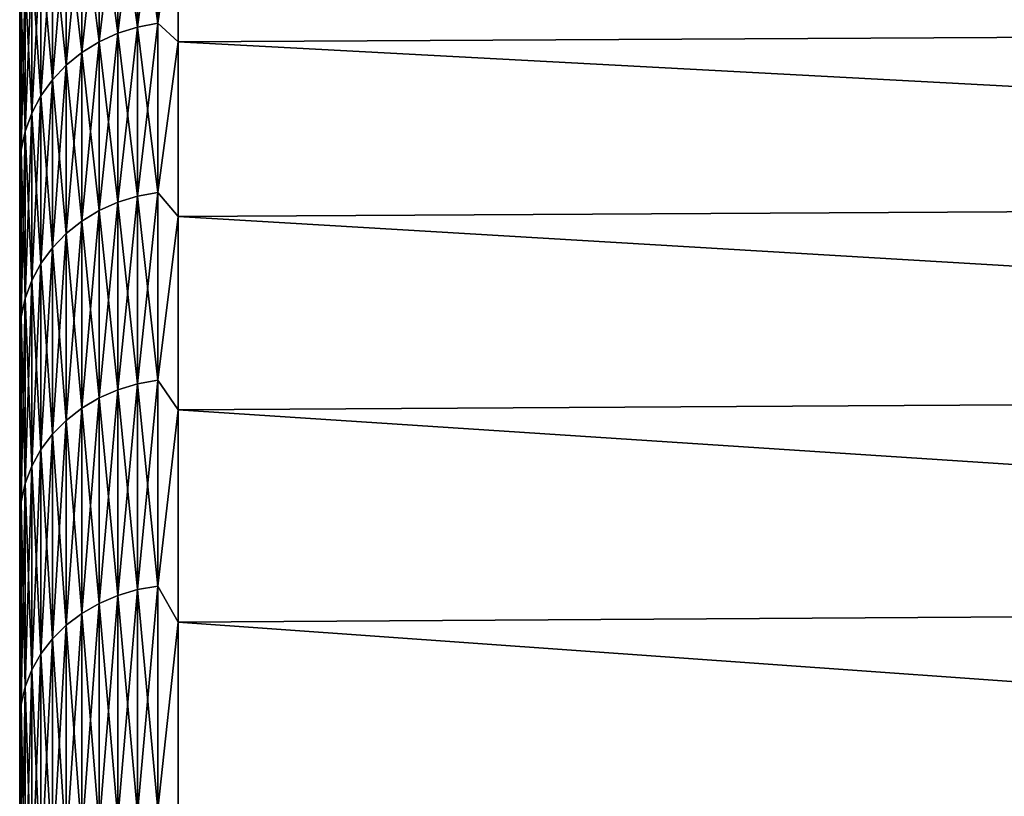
# Model space of a CAD drawing. Header units: metres. Extents: x -2 to 78, y -85 to 85.
# Tile 457 of 500: x 39.41 to 42.5, y 51.04 to 53.48. Entities that reach past the tile are written whole.
import ezdxf

# ---------------------------------------------------------------- set-up
doc = ezdxf.new("R2010")
doc.units = ezdxf.units.M
doc.layers.add('solid_20004802', color=7, linetype='CONTINUOUS')

msp = doc.modelspace()

# ---------------------------------------------------------------- linework, layer by layer
at = {"layer": 'solid_20004802'}
for points in [[(39.410625, 55.002571), (39.410625, 49.990902, -0.632657), (39.410625, 49.993855, 0.519256)], [(39.410625, 54.994259, -0.671546), (39.410625, 49.990902, -0.632657), (39.410625, 55.002571)], [(39.410625, 54.994259, 0.671533), (39.410625, 55.002571), (39.410625, 49.993855, 0.519256)], [(39.410625, 54.994259, -0.671546), (39.410625, 54.969219, -1.342418), (39.410625, 49.990902, -0.632657)], [(39.410625, 54.994259, 0.671533), (39.410625, 49.993855, 0.519256), (39.410625, 49.936558, 1.669351)], [(39.410625, 54.969223, 1.342394), (39.410625, 54.994259, 0.671533), (39.410625, 49.936558, 1.669351)], [(39.410625, 54.92746, 2.012587), (39.410625, 54.969223, 1.342394), (39.410625, 49.936558, 1.669351)], [(39.410625, 54.969219, -1.342418), (39.410625, 49.927628, -1.782835), (39.410625, 49.990902, -0.632657)], [(39.410625, 54.969219, -1.342418), (39.410625, 54.927456, -2.01262), (39.410625, 49.927628, -1.782835)], [(39.410625, 54.92746, 2.012587), (39.410625, 49.936558, 1.669351), (39.410625, 49.819126, 2.815267)], [(39.410625, 54.868935, 2.682686), (39.410625, 54.92746, 2.012587), (39.410625, 49.819126, 2.815267)], [(39.410625, 54.927456, -2.01262), (39.410625, 54.868931, -2.682726), (39.410625, 49.927628, -1.782835)], [(39.410625, 54.793694, 3.351959), (39.410625, 54.868935, 2.682686), (39.410625, 49.819126, 2.815267)], [(39.410625, 54.868931, -2.682726), (39.410625, 49.804306, -2.927734), (39.410625, 49.927628, -1.782835)], [(39.410625, 54.868931, -2.682726), (39.410625, 54.79369, -3.352004), (39.410625, 49.804306, -2.927734)], [(39.410625, 54.793694, 3.351959), (39.410625, 49.819126, 2.815267), (39.410625, 49.641846, 3.95346)], [(39.410625, 54.701836, 4.018784), (39.410625, 54.793694, 3.351959), (39.410625, 49.641846, 3.95346)], [(39.410625, 54.79369, -3.352004), (39.410625, 54.701828, -4.018831), (39.410625, 49.804306, -2.927734)], [(39.410625, 54.701836, 4.018784), (39.410625, 49.641846, 3.95346), (39.410625, 49.405338, 5.080433)], [(39.410625, 54.593277, 4.683451), (39.410625, 54.701836, 4.018784), (39.410625, 49.405338, 5.080433)], [(39.410625, 54.701828, -4.018831), (39.410625, 49.621189, -4.065003), (39.410625, 49.804306, -2.927734)], [(39.410625, 54.701828, -4.018831), (39.410625, 54.593269, -4.683498), (39.410625, 49.621189, -4.065003)], [(39.410625, 54.46814, 5.345588), (39.410625, 54.593277, 4.683451), (39.410625, 49.405338, 5.080433)], [(39.410625, 54.593269, -4.683498), (39.410625, 49.378765, -5.191122), (39.410625, 49.621189, -4.065003)], [(39.410625, 54.593269, -4.683498), (39.410625, 54.468128, -5.345635), (39.410625, 49.378765, -5.191122)], [(39.410625, 54.46814, 5.345588), (39.410625, 49.405338, 5.080433), (39.410625, 49.110092, 6.19387)], [(39.410625, 54.326672, 6.003763), (39.410625, 54.46814, 5.345588), (39.410625, 49.110092, 6.19387)], [(39.410625, 54.468128, -5.345635), (39.410625, 54.32666, -6.003808), (39.410625, 49.378765, -5.191122)], [(39.410625, 54.168789, 6.65828), (39.410625, 54.326672, 6.003763), (39.410625, 49.110092, 6.19387)], [(39.410625, 54.32666, -6.003808), (39.410625, 49.077858, -6.302633), (39.410625, 49.378765, -5.191122)], [(39.410625, 54.32666, -6.003808), (39.410625, 54.168777, -6.658325), (39.410625, 49.077858, -6.302633)], [(39.410625, 54.168789, 6.65828), (39.410625, 49.110092, 6.19387), (39.410625, 48.756943, 7.290317)], [(39.410625, 53.994614, 7.3088), (39.410625, 54.168789, 6.65828), (39.410625, 48.756943, 7.290317)], [(39.410625, 54.168777, -6.658325), (39.410625, 53.994598, -7.308845), (39.410625, 49.077858, -6.302633)], [(39.410625, 53.994614, 7.3088), (39.410625, 48.756943, 7.290317), (39.410625, 48.34705, 8.366417)], [(39.410625, 53.804409, 7.954315), (39.410625, 53.994614, 7.3088), (39.410625, 48.34705, 8.366417)], [(39.410625, 53.994598, -7.308845), (39.410625, 48.71909, -7.397255), (39.410625, 49.077858, -6.302633)], [(39.410625, 53.994598, -7.308845), (39.410625, 53.804394, -7.954359), (39.410625, 48.71909, -7.397255)], [(39.779713, 53.927044, -9.12253), (39.779713, 53.456028, -10.3645), (39.717983, 53.907085, -9.115507)], [(39.717983, 53.436432, 10.356521), (39.779713, 53.456028, 10.3645), (39.779713, 53.927044, 9.12253)], [(39.717983, 53.907085, 9.115507), (39.717983, 53.436432, 10.356521), (39.779713, 53.927044, 9.12253)], [(39.84367, 53.939251, -9.126824), (39.84367, 53.468014, -10.369379), (39.779713, 53.927044, -9.12253)], [(39.779713, 53.456028, 10.3645), (39.84367, 53.468014, 10.369379), (39.84367, 53.939251, 9.126824)], [(39.779713, 53.927044, 9.12253), (39.779713, 53.456028, 10.3645), (39.84367, 53.939251, 9.126824)], [(39.84367, 53.468014, -10.369379), (39.779713, 53.456028, -10.3645), (39.779713, 53.927044, -9.12253)], [(39.908051, 53.894875, -9.265334), (39.84367, 53.468014, -10.369379), (39.84367, 53.939251, -9.126824)], [(39.908051, 53.894875, 9.265334), (39.84367, 53.939251, 9.126824), (39.84367, 53.468014, 10.369379)], [(49.188503, 53.942467, -9.251037), (49.188503, 53.4589, -10.508935), (39.908051, 53.894875, -9.265334)], [(49.188503, 53.458874, 10.508999), (49.188503, 53.942448, 9.251094), (39.908051, 53.894875, 9.265334)], [(39.717983, 53.907085, -9.115507), (39.717983, 53.436432, -10.356521), (39.659534, 53.879715, -9.105876)], [(39.659534, 53.409557, 10.345579), (39.717983, 53.436432, 10.356521), (39.717983, 53.907085, 9.115507)], [(39.659534, 53.879715, 9.105876), (39.659534, 53.409557, 10.345579), (39.717983, 53.907085, 9.115507)], [(39.779713, 53.456028, -10.3645), (39.717983, 53.436432, -10.356521), (39.717983, 53.907085, -9.115507)], [(39.908051, 53.894875, -9.265334), (39.908051, 53.409054, -10.524776), (39.84367, 53.468014, -10.369379)], [(39.908051, 53.409054, 10.524776), (39.908051, 53.894875, 9.265334), (39.84367, 53.468014, 10.369379)], [(49.188503, 53.4589, -10.508935), (39.908051, 53.409054, -10.524776), (39.908051, 53.894875, -9.265334)], [(49.188503, 53.458874, 10.508999), (39.908051, 53.894875, 9.265334), (39.908051, 53.409054, 10.524776)], [(39.659534, 53.879715, -9.105876), (39.659534, 53.409557, -10.345579), (39.605366, 53.845394, -9.093801)], [(39.605366, 53.375862, 10.33186), (39.659534, 53.409557, 10.345579), (39.659534, 53.879715, 9.105876)], [(39.605366, 53.845394, 9.093801), (39.605366, 53.375862, 10.33186), (39.659534, 53.879715, 9.105876)], [(39.717983, 53.436432, -10.356521), (39.659534, 53.409557, -10.345579), (39.659534, 53.879715, -9.105876)], [(39.605366, 53.845394, -9.093801), (39.605366, 53.375862, -10.33186), (39.556393, 53.804714, -9.079487)], [(39.556393, 53.335918, 10.315597), (39.605366, 53.375862, 10.33186), (39.605366, 53.845394, 9.093801)], [(39.556393, 53.804714, 9.079487), (39.556393, 53.335918, 10.315597), (39.605366, 53.845394, 9.093801)], [(39.659534, 53.409557, -10.345579), (39.605366, 53.375862, -10.33186), (39.605366, 53.845394, -9.093801)], [(39.410625, 53.598034, 8.595258), (39.410625, 53.804409, 7.954315), (39.410625, 48.34705, 8.366417)], [(39.410625, 53.804394, -7.954359), (39.410625, 48.303486, -8.471586), (39.410625, 48.71909, -7.397255)], [(39.410625, 53.804394, -7.954359), (39.410625, 53.598019, -8.595302), (39.410625, 48.303486, -8.471586)], [(39.556393, 53.804714, -9.079487), (39.556393, 53.335918, -10.315597), (39.513454, 53.758362, -9.063177)], [(39.513454, 53.290409, 10.297068), (39.556393, 53.335918, 10.315597), (39.556393, 53.804714, 9.079487)], [(39.513454, 53.758362, 9.063177), (39.513454, 53.290409, 10.297068), (39.556393, 53.804714, 9.079487)], [(39.605366, 53.375862, -10.33186), (39.556393, 53.335918, -10.315597), (39.556393, 53.804714, -9.079487)], [(39.513454, 53.758362, -9.063177), (39.513454, 53.290409, -10.297068), (39.47728, 53.70713, -9.045152)], [(39.47728, 53.240108, 10.276587), (39.513454, 53.290409, 10.297068), (39.513454, 53.758362, 9.063177)], [(39.47728, 53.70713, 9.045152), (39.47728, 53.240108, 10.276587), (39.513454, 53.758362, 9.063177)], [(39.556393, 53.335918, -10.315597), (39.513454, 53.290409, -10.297068), (39.513454, 53.758362, -9.063177)], [(39.47728, 53.70713, -9.045152), (39.47728, 53.240108, -10.276587), (39.44849, 53.65189, -9.025716)], [(39.44849, 53.185871, 10.254505), (39.47728, 53.240108, 10.276587), (39.47728, 53.70713, 9.045152)], [(39.44849, 53.65189, 9.025716), (39.44849, 53.185871, 10.254505), (39.47728, 53.70713, 9.045152)], [(39.513454, 53.290409, -10.297068), (39.47728, 53.240108, -10.276587), (39.47728, 53.70713, -9.045152)], [(39.44849, 53.65189, -9.025716), (39.44849, 53.185871, -10.254505), (39.427567, 53.593586, -9.0052)], [(39.427567, 53.128628, 10.231197), (39.44849, 53.185871, 10.254505), (39.44849, 53.65189, 9.025716)], [(39.427567, 53.593586, 9.0052), (39.427567, 53.128628, 10.231197), (39.44849, 53.65189, 9.025716)], [(39.47728, 53.240108, -10.276587), (39.44849, 53.185871, -10.254505), (39.44849, 53.65189, -9.025716)], [(39.410625, 53.598034, 8.595258), (39.410625, 48.34705, 8.366417), (39.410625, 47.881256, 9.419959)], [(39.410625, 53.375706, 9.231031), (39.410625, 53.598034, 8.595258), (39.410625, 47.881256, 9.419959)], [(39.414875, 53.533207, 8.983955), (39.410625, 53.598034, 8.595258), (39.410625, 53.375706, 9.231031)], [(39.410625, 53.598019, -8.595302), (39.410625, 53.37569, -9.231076), (39.410625, 48.303486, -8.471586)], [(39.414875, 53.533207, -8.983955), (39.410625, 53.37569, -9.231076), (39.410625, 53.598019, -8.595302)], [(39.427567, 53.593586, -9.0052), (39.427567, 53.128628, -10.231197), (39.414875, 53.533207, -8.983955)], [(39.414875, 53.069344, 10.20706), (39.427567, 53.128628, 10.231197), (39.427567, 53.593586, 9.0052)], [(39.414875, 53.533207, 8.983955), (39.414875, 53.069344, 10.20706), (39.427567, 53.593586, 9.0052)], [(39.44849, 53.185871, -10.254505), (39.427567, 53.128628, -10.231197), (39.427567, 53.593586, -9.0052)], [(39.414875, 53.533207, 8.983955), (39.410625, 53.375706, 9.231031), (39.410625, 53.137764, 9.860598)], [(39.414875, 53.533207, 8.983955), (39.410625, 53.137764, 9.860598), (39.414875, 53.069344, 10.20706)], [(39.414875, 53.533207, -8.983955), (39.414875, 53.069344, -10.20706), (39.410625, 53.37569, -9.231076)], [(39.427567, 53.128628, -10.231197), (39.414875, 53.069344, -10.20706), (39.414875, 53.533207, -8.983955)], [(39.779713, 53.456028, -10.3645), (39.779713, 52.925556, -11.582263), (39.717983, 53.436432, -10.356521)], [(39.717983, 52.906368, 11.573347), (39.779713, 52.925556, 11.582263), (39.779713, 53.456028, 10.3645)], [(39.717983, 53.436432, 10.356521), (39.717983, 52.906368, 11.573347), (39.779713, 53.456028, 10.3645)], [(39.84367, 53.468014, -10.369379), (39.84367, 52.93729, -11.587716), (39.779713, 53.456028, -10.3645)], [(39.779713, 52.925556, 11.582263), (39.84367, 52.93729, 11.587716), (39.84367, 53.468014, 10.369379)], [(39.779713, 53.456028, 10.3645), (39.779713, 52.925556, 11.582263), (39.84367, 53.468014, 10.369379)], [(39.84367, 52.93729, -11.587716), (39.779713, 52.925556, -11.582263), (39.779713, 53.456028, -10.3645)], [(39.908051, 53.409054, -10.524776), (39.84367, 52.93729, -11.587716), (39.84367, 53.468014, -10.369379)], [(39.908051, 53.409054, 10.524776), (39.84367, 53.468014, 10.369379), (39.84367, 52.93729, 11.587716)], [(49.188503, 53.4589, -10.508935), (49.188503, 52.914383, -11.741673), (39.908051, 53.409054, -10.524776)], [(49.188503, 52.914349, 11.741744), (49.188503, 53.458874, 10.508999), (39.908051, 53.409054, 10.524776)], [(39.717983, 53.436432, -10.356521), (39.717983, 52.906368, -11.573347), (39.659534, 53.409557, -10.345579)], [(39.659534, 52.880054, 11.561119), (39.717983, 52.906368, 11.573347), (39.717983, 53.436432, 10.356521)], [(39.659534, 53.409557, 10.345579), (39.659534, 52.880054, 11.561119), (39.717983, 53.436432, 10.356521)], [(39.779713, 52.925556, -11.582263), (39.717983, 52.906368, -11.573347), (39.717983, 53.436432, -10.356521)], [(39.659534, 53.409557, -10.345579), (39.659534, 52.880054, -11.561119), (39.605366, 53.375862, -10.33186)], [(39.605366, 52.847061, 11.545788), (39.659534, 52.880054, 11.561119), (39.659534, 53.409557, 10.345579)], [(39.605366, 53.375862, 10.33186), (39.605366, 52.847061, 11.545788), (39.659534, 53.409557, 10.345579)], [(39.717983, 52.906368, -11.573347), (39.659534, 52.880054, -11.561119), (39.659534, 53.409557, -10.345579)], [(39.908051, 53.409054, -10.524776), (39.908051, 52.862022, -11.758861), (39.84367, 52.93729, -11.587716)], [(39.908051, 52.862022, 11.758861), (39.908051, 53.409054, 10.524776), (39.84367, 52.93729, 11.587716)], [(49.188503, 52.914383, -11.741673), (39.908051, 52.862022, -11.758861), (39.908051, 53.409054, -10.524776)], [(49.188503, 52.914349, 11.741744), (39.908051, 53.409054, 10.524776), (39.908051, 52.862022, 11.758861)], [(39.410625, 53.137764, 9.860598), (39.410625, 53.375706, 9.231031), (39.410625, 47.881256, 9.419959)], [(39.410625, 53.37569, -9.231076), (39.410625, 47.832581, -9.521988), (39.410625, 48.303486, -8.471586)], [(39.410625, 53.37569, -9.231076), (39.410625, 53.137745, -9.860642), (39.410625, 47.832581, -9.521988)], [(39.414875, 53.069344, -10.20706), (39.410625, 53.137745, -9.860642), (39.410625, 53.37569, -9.231076)], [(39.605366, 53.375862, -10.33186), (39.605366, 52.847061, -11.545788), (39.556393, 53.335918, -10.315597)], [(39.556393, 52.807949, 11.527615), (39.605366, 52.847061, 11.545788), (39.605366, 53.375862, 10.33186)], [(39.556393, 53.335918, 10.315597), (39.556393, 52.807949, 11.527615), (39.605366, 53.375862, 10.33186)], [(39.659534, 52.880054, -11.561119), (39.605366, 52.847061, -11.545788), (39.605366, 53.375862, -10.33186)], [(39.556393, 53.335918, -10.315597), (39.556393, 52.807949, -11.527615), (39.513454, 53.290409, -10.297068)], [(39.513454, 52.76339, 11.506907), (39.556393, 52.807949, 11.527615), (39.556393, 53.335918, 10.315597)], [(39.513454, 53.290409, 10.297068), (39.513454, 52.76339, 11.506907), (39.556393, 53.335918, 10.315597)], [(39.605366, 52.847061, -11.545788), (39.556393, 52.807949, -11.527615), (39.556393, 53.335918, -10.315597)], [(39.513454, 53.290409, -10.297068), (39.513454, 52.76339, -11.506907), (39.47728, 53.240108, -10.276587)], [(39.47728, 52.714138, 11.484021), (39.513454, 52.76339, 11.506907), (39.513454, 53.290409, 10.297068)], [(39.47728, 53.240108, 10.276587), (39.47728, 52.714138, 11.484021), (39.513454, 53.290409, 10.297068)], [(39.556393, 52.807949, -11.527615), (39.513454, 52.76339, -11.506907), (39.513454, 53.290409, -10.297068)], [(39.47728, 53.240108, -10.276587), (39.47728, 52.714138, -11.484021), (39.44849, 53.185871, -10.254505)], [(39.44849, 52.66103, 11.459345), (39.47728, 52.714138, 11.484021), (39.47728, 53.240108, 10.276587)], [(39.44849, 53.185871, 10.254505), (39.44849, 52.66103, 11.459345), (39.47728, 53.240108, 10.276587)], [(39.513454, 52.76339, -11.506907), (39.47728, 52.714138, -11.484021), (39.47728, 53.240108, -10.276587)], [(39.44849, 53.185871, -10.254505), (39.44849, 52.66103, -11.459345), (39.427567, 53.128628, -10.231197)], [(39.427567, 52.604977, 11.433298), (39.44849, 52.66103, 11.459345), (39.44849, 53.185871, 10.254505)], [(39.427567, 53.128628, 10.231197), (39.427567, 52.604977, 11.433298), (39.44849, 53.185871, 10.254505)], [(39.47728, 52.714138, -11.484021), (39.44849, 52.66103, -11.459345), (39.44849, 53.185871, -10.254505)], [(39.410625, 53.137764, 9.860598), (39.410625, 47.881256, 9.419959), (39.410625, 47.360931, 10.447662)], [(39.410625, 52.884007, 10.484462), (39.410625, 53.137764, 9.860598), (39.410625, 47.360931, 10.447662)], [(39.414875, 53.069344, 10.20706), (39.410625, 53.137764, 9.860598), (39.410625, 52.884007, 10.484462)], [(39.410625, 53.137745, -9.860642), (39.410625, 52.883987, -10.484505), (39.410625, 47.832581, -9.521988)], [(39.414875, 53.069344, -10.20706), (39.410625, 52.883987, -10.484505), (39.410625, 53.137745, -9.860642)], [(39.427567, 53.128628, -10.231197), (39.427567, 52.604977, -11.433298), (39.414875, 53.069344, -10.20706)], [(39.414875, 52.546932, 11.406325), (39.427567, 52.604977, 11.433298), (39.427567, 53.128628, 10.231197)], [(39.414875, 53.069344, 10.20706), (39.414875, 52.546932, 11.406325), (39.427567, 53.128628, 10.231197)], [(39.44849, 52.66103, -11.459345), (39.427567, 52.604977, -11.433298), (39.427567, 53.128628, -10.231197)], [(39.414875, 53.069344, 10.20706), (39.410625, 52.884007, 10.484462), (39.410625, 52.614746, 11.101913)], [(39.414875, 53.069344, 10.20706), (39.410625, 52.614746, 11.101913), (39.414875, 52.546932, 11.406325)], [(39.414875, 53.069344, -10.20706), (39.414875, 52.546932, -11.406325), (39.410625, 52.883987, -10.484505)], [(39.427567, 52.604977, -11.433298), (39.414875, 52.546932, -11.406325), (39.414875, 53.069344, -10.20706)], [(39.779713, 52.925556, -11.582263), (39.779713, 52.336872, -12.772976), (39.717983, 52.906368, -11.573347)], [(39.717983, 52.318138, 12.763143), (39.779713, 52.336872, 12.772976), (39.779713, 52.925556, 11.582263)], [(39.717983, 52.906368, 11.573347), (39.717983, 52.318138, 12.763143), (39.779713, 52.925556, 11.582263)], [(39.84367, 52.93729, -11.587716), (39.84367, 52.348328, -12.778989), (39.779713, 52.925556, -11.582263)], [(39.779713, 52.336872, 12.772976), (39.84367, 52.348328, 12.778989), (39.84367, 52.93729, 11.587716)], [(39.779713, 52.925556, 11.582263), (39.779713, 52.336872, 12.772976), (39.84367, 52.93729, 11.587716)], [(39.84367, 52.348328, -12.778989), (39.779713, 52.336872, -12.772976), (39.779713, 52.925556, -11.582263)], [(39.908051, 52.862022, -11.758861), (39.84367, 52.348328, -12.778989), (39.84367, 52.93729, -11.587716)], [(39.908051, 52.862022, 11.758861), (39.84367, 52.93729, 11.587716), (39.84367, 52.348328, 12.778989)], [(39.717983, 52.906368, -11.573347), (39.717983, 52.318138, -12.763143), (39.659534, 52.880054, -11.561119)], [(39.659534, 52.292442, 12.749658), (39.717983, 52.318138, 12.763143), (39.717983, 52.906368, 11.573347)], [(39.659534, 52.880054, 11.561119), (39.659534, 52.292442, 12.749658), (39.717983, 52.906368, 11.573347)], [(39.779713, 52.336872, -12.772976), (39.717983, 52.318138, -12.763143), (39.717983, 52.906368, -11.573347)], [(49.188503, 52.914383, -11.741673), (49.188503, 52.310215, -12.946302), (39.908051, 52.862022, -11.758861)], [(49.188503, 52.310173, 12.946379), (49.188503, 52.914349, 11.741744), (39.908051, 52.862022, 11.758861)], [(39.410625, 52.884007, 10.484462), (39.410625, 47.360931, 10.447662), (39.410625, 46.787746, 11.446392)], [(39.410625, 52.614746, 11.101913), (39.410625, 52.884007, 10.484462), (39.410625, 46.787746, 11.446392)], [(39.410625, 52.883987, -10.484505), (39.410625, 47.306816, -10.547361), (39.410625, 47.832581, -9.521988)], [(39.410625, 52.883987, -10.484505), (39.410625, 52.614731, -11.101955), (39.410625, 47.306816, -10.547361)], [(39.414875, 52.546932, -11.406325), (39.410625, 52.614731, -11.101955), (39.410625, 52.883987, -10.484505)], [(39.659534, 52.880054, -11.561119), (39.659534, 52.292442, -12.749658), (39.605366, 52.847061, -11.545788)], [(39.605366, 52.260227, 12.73275), (39.659534, 52.292442, 12.749658), (39.659534, 52.880054, 11.561119)], [(39.605366, 52.847061, 11.545788), (39.605366, 52.260227, 12.73275), (39.659534, 52.880054, 11.561119)], [(39.717983, 52.318138, -12.763143), (39.659534, 52.292442, -12.749658), (39.659534, 52.880054, -11.561119)], [(39.908051, 52.862022, -11.758861), (39.908051, 52.255096, -12.964619), (39.84367, 52.348328, -12.778989)], [(39.908051, 52.255096, 12.964619), (39.908051, 52.862022, 11.758861), (39.84367, 52.348328, 12.778989)], [(49.188503, 52.310215, -12.946302), (39.908051, 52.255096, -12.964619), (39.908051, 52.862022, -11.758861)], [(49.188503, 52.310173, 12.946379), (39.908051, 52.862022, 11.758861), (39.908051, 52.255096, 12.964619)], [(39.605366, 52.847061, -11.545788), (39.605366, 52.260227, -12.73275), (39.556393, 52.807949, -11.527615)], [(39.556393, 52.222042, 12.712708), (39.605366, 52.260227, 12.73275), (39.605366, 52.847061, 11.545788)], [(39.556393, 52.807949, 11.527615), (39.556393, 52.222042, 12.712708), (39.605366, 52.847061, 11.545788)], [(39.659534, 52.292442, -12.749658), (39.605366, 52.260227, -12.73275), (39.605366, 52.847061, -11.545788)], [(39.556393, 52.807949, -11.527615), (39.556393, 52.222042, -12.712708), (39.513454, 52.76339, -11.506907)], [(39.513454, 52.178535, 12.689874), (39.556393, 52.222042, 12.712708), (39.556393, 52.807949, 11.527615)], [(39.513454, 52.76339, 11.506907), (39.513454, 52.178535, 12.689874), (39.556393, 52.807949, 11.527615)], [(39.605366, 52.260227, -12.73275), (39.556393, 52.222042, -12.712708), (39.556393, 52.807949, -11.527615)], [(39.513454, 52.76339, -11.506907), (39.513454, 52.178535, -12.689874), (39.47728, 52.714138, -11.484021)], [(39.47728, 52.130444, 12.664634), (39.513454, 52.178535, 12.689874), (39.513454, 52.76339, 11.506907)], [(39.47728, 52.714138, 11.484021), (39.47728, 52.130444, 12.664634), (39.513454, 52.76339, 11.506907)], [(39.556393, 52.222042, -12.712708), (39.513454, 52.178535, -12.689874), (39.513454, 52.76339, -11.506907)], [(39.47728, 52.714138, -11.484021), (39.47728, 52.130444, -12.664634), (39.44849, 52.66103, -11.459345)], [(39.44849, 52.078594, 12.637421), (39.47728, 52.130444, 12.664634), (39.47728, 52.714138, 11.484021)], [(39.44849, 52.66103, 11.459345), (39.44849, 52.078594, 12.637421), (39.47728, 52.714138, 11.484021)], [(39.513454, 52.178535, -12.689874), (39.47728, 52.130444, -12.664634), (39.47728, 52.714138, -11.484021)], [(39.44849, 52.66103, -11.459345), (39.44849, 52.078594, -12.637421), (39.427567, 52.604977, -11.433298)], [(39.427567, 52.023865, 12.608696), (39.44849, 52.078594, 12.637421), (39.44849, 52.66103, 11.459345)], [(39.427567, 52.604977, 11.433298), (39.427567, 52.023865, 12.608696), (39.44849, 52.66103, 11.459345)], [(39.47728, 52.130444, -12.664634), (39.44849, 52.078594, -12.637421), (39.44849, 52.66103, -11.459345)], [(39.410625, 52.33041, 11.711946), (39.410625, 52.614746, 11.101913), (39.410625, 46.787746, 11.446392)], [(39.414875, 52.546932, 11.406325), (39.410625, 52.614746, 11.101913), (39.410625, 52.33041, 11.711946)], [(39.410625, 52.614731, -11.101955), (39.410625, 46.728065, -11.54379), (39.410625, 47.306816, -10.547361)], [(39.410625, 52.614731, -11.101955), (39.410625, 52.330391, -11.711987), (39.410625, 46.728065, -11.54379)], [(39.414875, 52.546932, -11.406325), (39.410625, 52.330391, -11.711987), (39.410625, 52.614731, -11.101955)], [(39.427567, 52.604977, -11.433298), (39.427567, 52.023865, -12.608696), (39.414875, 52.546932, -11.406325)], [(39.414875, 51.967186, 12.57895), (39.427567, 52.023865, 12.608696), (39.427567, 52.604977, 11.433298)], [(39.414875, 52.546932, 11.406325), (39.414875, 51.967186, 12.57895), (39.427567, 52.604977, 11.433298)], [(39.44849, 52.078594, -12.637421), (39.427567, 52.023865, -12.608696), (39.427567, 52.604977, -11.433298)], [(39.414875, 52.546932, 11.406325), (39.410625, 52.33041, 11.711946), (39.410625, 52.030746, 12.315074)], [(39.414875, 52.546932, 11.406325), (39.410625, 52.030746, 12.315074), (39.414875, 51.967186, 12.57895)], [(39.414875, 52.546932, -11.406325), (39.414875, 51.967186, -12.57895), (39.410625, 52.330391, -11.711987)], [(39.427567, 52.023865, -12.608696), (39.414875, 51.967186, -12.57895), (39.414875, 52.546932, -11.406325)], [(39.84367, 52.348328, -12.778989), (39.84367, 51.702499, -13.940415), (39.779713, 52.336872, -12.772976)], [(39.779713, 51.691345, 13.933856), (39.84367, 51.702499, 13.940415), (39.84367, 52.348328, 12.778989)], [(39.779713, 52.336872, 12.772976), (39.779713, 51.691345, 13.933856), (39.84367, 52.348328, 12.778989)], [(39.908051, 52.255096, -12.964619), (39.84367, 51.702499, -13.940415), (39.84367, 52.348328, -12.778989)], [(39.908051, 52.255096, 12.964619), (39.84367, 52.348328, 12.778989), (39.84367, 51.702499, 13.940415)], [(39.410625, 52.33041, 11.711946), (39.410625, 46.787746, 11.446392), (39.410625, 46.16288, 12.414097)], [(39.410625, 52.030746, 12.315074), (39.410625, 52.33041, 11.711946), (39.410625, 46.16288, 12.414097)], [(39.410625, 52.330391, -11.711987), (39.410625, 52.030727, -12.315113), (39.410625, 46.728065, -11.54379)], [(39.414875, 51.967186, -12.57895), (39.410625, 52.030727, -12.315113), (39.410625, 52.330391, -11.711987)], [(39.717983, 52.318138, -12.763143), (39.717983, 51.673107, -13.92313), (39.659534, 52.292442, -12.749658)], [(39.659534, 51.648098, 13.908419), (39.717983, 51.673107, 13.92313), (39.717983, 52.318138, 12.763143)], [(39.659534, 52.292442, 12.749658), (39.659534, 51.648098, 13.908419), (39.717983, 52.318138, 12.763143)], [(39.779713, 52.336872, -12.772976), (39.779713, 51.691345, -13.933856), (39.717983, 52.318138, -12.763143)], [(39.717983, 51.673107, 13.92313), (39.779713, 51.691345, 13.933856), (39.779713, 52.336872, 12.772976)], [(39.717983, 52.318138, 12.763143), (39.717983, 51.673107, 13.92313), (39.779713, 52.336872, 12.772976)], [(39.779713, 51.691345, -13.933856), (39.717983, 51.673107, -13.92313), (39.717983, 52.318138, -12.763143)], [(39.84367, 51.702499, -13.940415), (39.779713, 51.691345, -13.933856), (39.779713, 52.336872, -12.772976)], [(49.188503, 52.310215, -12.946302), (49.188503, 51.647846, -14.119936), (39.908051, 52.255096, -12.964619)], [(49.188503, 51.6478, 14.120018), (49.188503, 52.310173, 12.946379), (39.908051, 52.255096, 12.964619)], [(39.659534, 52.292442, -12.749658), (39.659534, 51.648098, -13.908419), (39.605366, 52.260227, -12.73275)], [(39.605366, 51.616737, 13.889975), (39.659534, 51.648098, 13.908419), (39.659534, 52.292442, 12.749658)], [(39.605366, 52.260227, 12.73275), (39.605366, 51.616737, 13.889975), (39.659534, 52.292442, 12.749658)], [(39.717983, 51.673107, -13.92313), (39.659534, 51.648098, -13.908419), (39.659534, 52.292442, -12.749658)], [(39.605366, 52.260227, -12.73275), (39.605366, 51.616737, -13.889975), (39.556393, 52.222042, -12.712708)], [(39.556393, 51.579563, 13.868112), (39.605366, 51.616737, 13.889975), (39.605366, 52.260227, 12.73275)], [(39.556393, 52.222042, 12.712708), (39.556393, 51.579563, 13.868112), (39.605366, 52.260227, 12.73275)], [(39.659534, 51.648098, -13.908419), (39.605366, 51.616737, -13.889975), (39.605366, 52.260227, -12.73275)], [(39.908051, 52.255096, -12.964619), (39.908051, 51.589737, -14.139143), (39.84367, 51.702499, -13.940415)], [(39.908051, 51.589737, 14.139143), (39.908051, 52.255096, 12.964619), (39.84367, 51.702499, 13.940415)], [(49.188503, 51.647846, -14.119936), (39.908051, 51.589737, -14.139143), (39.908051, 52.255096, -12.964619)], [(49.188503, 51.6478, 14.120018), (39.908051, 52.255096, 12.964619), (39.908051, 51.589737, 14.139143)], [(39.556393, 52.222042, -12.712708), (39.556393, 51.579563, -13.868112), (39.513454, 52.178535, -12.689874)], [(39.513454, 51.537209, 13.843202), (39.556393, 51.579563, 13.868112), (39.556393, 52.222042, 12.712708)], [(39.513454, 52.178535, 12.689874), (39.513454, 51.537209, 13.843202), (39.556393, 52.222042, 12.712708)], [(39.605366, 51.616737, -13.889975), (39.556393, 51.579563, -13.868112), (39.556393, 52.222042, -12.712708)], [(39.513454, 52.178535, -12.689874), (39.513454, 51.537209, -13.843202), (39.47728, 52.130444, -12.664634)], [(39.47728, 51.490395, 13.815668), (39.513454, 51.537209, 13.843202), (39.513454, 52.178535, 12.689874)], [(39.47728, 52.130444, 12.664634), (39.47728, 51.490395, 13.815668), (39.513454, 52.178535, 12.689874)], [(39.556393, 51.579563, -13.868112), (39.513454, 51.537209, -13.843202), (39.513454, 52.178535, -12.689874)], [(39.47728, 52.130444, -12.664634), (39.47728, 51.490395, -13.815668), (39.44849, 52.078594, -12.637421)], [(39.44849, 51.439919, 13.785981), (39.47728, 51.490395, 13.815668), (39.47728, 52.130444, 12.664634)], [(39.44849, 52.078594, 12.637421), (39.44849, 51.439919, 13.785981), (39.47728, 52.130444, 12.664634)], [(39.513454, 51.537209, -13.843202), (39.47728, 51.490395, -13.815668), (39.47728, 52.130444, -12.664634)], [(39.44849, 52.078594, -12.637421), (39.44849, 51.439919, -13.785981), (39.427567, 52.023865, -12.608696)], [(39.427567, 51.386639, 13.754646), (39.44849, 51.439919, 13.785981), (39.44849, 52.078594, 12.637421)], [(39.427567, 52.023865, 12.608696), (39.427567, 51.386639, 13.754646), (39.44849, 52.078594, 12.637421)], [(39.47728, 51.490395, -13.815668), (39.44849, 51.439919, -13.785981), (39.44849, 52.078594, -12.637421)], [(39.410625, 51.716145, 12.910577), (39.410625, 52.030746, 12.315074), (39.410625, 46.16288, 12.414097)], [(39.414875, 51.967186, 12.57895), (39.410625, 52.030746, 12.315074), (39.410625, 51.716145, 12.910577)], [(39.410625, 52.030727, -12.315113), (39.410625, 46.098614, -12.507577), (39.410625, 46.728065, -11.54379)], [(39.410625, 52.030727, -12.315113), (39.410625, 51.716122, -12.910615), (39.410625, 46.098614, -12.507577)], [(39.414875, 51.967186, -12.57895), (39.410625, 51.716122, -12.910615), (39.410625, 52.030727, -12.315113)], [(39.427567, 52.023865, -12.608696), (39.427567, 51.386639, -13.754646), (39.414875, 51.967186, -12.57895)], [(39.414875, 51.331467, 13.722197), (39.427567, 51.386639, 13.754646), (39.427567, 52.023865, 12.608696)], [(39.414875, 51.967186, 12.57895), (39.414875, 51.331467, 13.722197), (39.427567, 52.023865, 12.608696)], [(39.44849, 51.439919, -13.785981), (39.427567, 51.386639, -13.754646), (39.427567, 52.023865, -12.608696)], [(39.414875, 51.967186, 12.57895), (39.410625, 51.716145, 12.910577), (39.410625, 51.387024, 13.497613)], [(39.414875, 51.967186, 12.57895), (39.410625, 51.387024, 13.497613), (39.414875, 51.331467, 13.722197)], [(39.414875, 51.967186, -12.57895), (39.414875, 51.331467, -13.722197), (39.410625, 51.716122, -12.910615)], [(39.427567, 51.386639, -13.754646), (39.414875, 51.331467, -13.722197), (39.414875, 51.967186, -12.57895)], [(39.410625, 51.716145, 12.910577), (39.410625, 46.16288, 12.414097), (39.410625, 45.488194, 13.347751)], [(39.410625, 51.387024, 13.497613), (39.410625, 51.716145, 12.910577), (39.410625, 45.488194, 13.347751)], [(39.410625, 51.716122, -12.910615), (39.410625, 45.419147, -13.437757), (39.410625, 46.098614, -12.507577)], [(39.410625, 51.716122, -12.910615), (39.410625, 51.387001, -13.497651), (39.410625, 45.419147, -13.437757)], [(39.414875, 51.331467, -13.722197), (39.410625, 51.387001, -13.497651), (39.410625, 51.716122, -12.910615)], [(39.779713, 51.691345, -13.933856), (39.779713, 50.99049, -15.062194), (39.717983, 51.673107, -13.92313)], [(39.717983, 50.97279, 15.050598), (39.779713, 50.99049, 15.062194), (39.779713, 51.691345, 13.933856)], [(39.717983, 51.673107, 13.92313), (39.717983, 50.97279, 15.050598), (39.779713, 51.691345, 13.933856)], [(39.84367, 51.702499, -13.940415), (39.84367, 51.001312, -15.069284), (39.779713, 51.691345, -13.933856)], [(39.779713, 50.99049, 15.062194), (39.84367, 51.001312, 15.069284), (39.84367, 51.702499, 13.940415)], [(39.779713, 51.691345, 13.933856), (39.779713, 50.99049, 15.062194), (39.84367, 51.702499, 13.940415)], [(39.84367, 51.001312, -15.069284), (39.779713, 50.99049, -15.062194), (39.779713, 51.691345, -13.933856)], [(39.908051, 51.589737, -14.139143), (39.84367, 51.001312, -15.069284), (39.84367, 51.702499, -13.940415)], [(39.908051, 51.589737, 14.139143), (39.84367, 51.702499, 13.940415), (39.84367, 51.001312, 15.069284)], [(39.717983, 51.673107, -13.92313), (39.717983, 50.97279, -15.050598), (39.659534, 51.648098, -13.908419)], [(39.659534, 50.948517, 15.034697), (39.717983, 50.97279, 15.050598), (39.717983, 51.673107, 13.92313)], [(39.659534, 51.648098, 13.908419), (39.659534, 50.948517, 15.034697), (39.717983, 51.673107, 13.92313)], [(39.779713, 50.99049, -15.062194), (39.717983, 50.97279, -15.050598), (39.717983, 51.673107, -13.92313)], [(39.659534, 51.648098, -13.908419), (39.659534, 50.948517, -15.034697), (39.605366, 51.616737, -13.889975)], [(39.605366, 50.918087, 15.014759), (39.659534, 50.948517, 15.034697), (39.659534, 51.648098, 13.908419)], [(39.605366, 51.616737, 13.889975), (39.605366, 50.918087, 15.014759), (39.659534, 51.648098, 13.908419)], [(39.717983, 50.97279, -15.050598), (39.659534, 50.948517, -15.034697), (39.659534, 51.648098, -13.908419)], [(49.188503, 51.647846, -14.119936), (49.188503, 50.928867, -15.259765), (39.908051, 51.589737, -14.139143)], [(49.188503, 50.928806, 15.259851), (49.188503, 51.6478, 14.120018), (39.908051, 51.589737, 14.139143)], [(39.605366, 51.616737, -13.889975), (39.605366, 50.918087, -15.014759), (39.556393, 51.579563, -13.868112)], [(39.556393, 50.882011, 14.991125), (39.605366, 50.918087, 15.014759), (39.605366, 51.616737, 13.889975)], [(39.556393, 51.579563, 13.868112), (39.556393, 50.882011, 14.991125), (39.605366, 51.616737, 13.889975)], [(39.659534, 50.948517, -15.034697), (39.605366, 50.918087, -15.014759), (39.605366, 51.616737, -13.889975)], [(39.556393, 51.579563, -13.868112), (39.556393, 50.882011, -14.991125), (39.513454, 51.537209, -13.843202)], [(39.513454, 50.840912, 14.964197), (39.556393, 50.882011, 14.991125), (39.556393, 51.579563, 13.868112)], [(39.513454, 51.537209, 13.843202), (39.513454, 50.840912, 14.964197), (39.556393, 51.579563, 13.868112)], [(39.605366, 50.918087, -15.014759), (39.556393, 50.882011, -14.991125), (39.556393, 51.579563, -13.868112)], [(39.908051, 51.589737, -14.139143), (39.908051, 50.867546, -15.279606), (39.84367, 51.001312, -15.069284)], [(39.908051, 50.867546, 15.279606), (39.908051, 51.589737, 14.139143), (39.84367, 51.001312, 15.069284)], [(49.188503, 50.928867, -15.259765), (39.908051, 50.867546, -15.279606), (39.908051, 51.589737, -14.139143)], [(49.188503, 50.928806, 15.259851), (39.908051, 51.589737, 14.139143), (39.908051, 50.867546, 15.279606)], [(39.513454, 51.537209, -13.843202), (39.513454, 50.840912, -14.964197), (39.47728, 51.490395, -13.815668)], [(39.47728, 50.795483, 14.934435), (39.513454, 50.840912, 14.964197), (39.513454, 51.537209, 13.843202)], [(39.47728, 51.490395, 13.815668), (39.47728, 50.795483, 14.934435), (39.513454, 51.537209, 13.843202)], [(39.556393, 50.882011, -14.991125), (39.513454, 50.840912, -14.964197), (39.513454, 51.537209, -13.843202)], [(39.47728, 51.490395, -13.815668), (39.47728, 50.795483, -14.934435), (39.44849, 51.439919, -13.785981)], [(39.44849, 50.746498, 14.902344), (39.47728, 50.795483, 14.934435), (39.47728, 51.490395, 13.815668)], [(39.44849, 51.439919, 13.785981), (39.44849, 50.746498, 14.902344), (39.47728, 51.490395, 13.815668)], [(39.513454, 50.840912, -14.964197), (39.47728, 50.795483, -14.934435), (39.47728, 51.490395, -13.815668)], [(39.44849, 51.439919, -13.785981), (39.44849, 50.746498, -14.902344), (39.427567, 51.386639, -13.754646)], [(39.427567, 50.694798, 14.868471), (39.44849, 50.746498, 14.902344), (39.44849, 51.439919, 13.785981)], [(39.427567, 51.386639, 13.754646), (39.427567, 50.694798, 14.868471), (39.44849, 51.439919, 13.785981)], [(39.47728, 50.795483, -14.934435), (39.44849, 50.746498, -14.902344), (39.44849, 51.439919, -13.785981)], [(39.410625, 51.387024, 13.497613), (39.410625, 45.488194, 13.347751), (39.410625, 44.765827, 14.244519)], [(39.410625, 51.043106, 14.076686), (39.410625, 51.387024, 13.497613), (39.410625, 44.765827, 14.244519)], [(39.414875, 51.331467, 13.722197), (39.410625, 51.387024, 13.497613), (39.410625, 51.043106, 14.076686)], [(39.410625, 51.387001, -13.497651), (39.410625, 51.043083, -14.076723), (39.410625, 45.419147, -13.437757)], [(39.414875, 51.331467, -13.722197), (39.410625, 51.043083, -14.076723), (39.410625, 51.387001, -13.497651)], [(39.427567, 51.386639, -13.754646), (39.427567, 50.694798, -14.868471), (39.414875, 51.331467, -13.722197)], [(39.414875, 50.641254, 14.833394), (39.427567, 50.694798, 14.868471), (39.427567, 51.386639, 13.754646)], [(39.414875, 51.331467, 13.722197), (39.414875, 50.641254, 14.833394), (39.427567, 51.386639, 13.754646)], [(39.44849, 50.746498, -14.902344), (39.427567, 50.694798, -14.868471), (39.427567, 51.386639, -13.754646)], [(39.414875, 51.331467, 13.722197), (39.410625, 51.043106, 14.076686), (39.410625, 50.684883, 14.647001)], [(39.414875, 51.331467, 13.722197), (39.410625, 50.684883, 14.647001), (39.414875, 50.641254, 14.833394)], [(39.414875, 51.331467, -13.722197), (39.414875, 50.641254, -14.833394), (39.410625, 51.043083, -14.076723)], [(39.427567, 50.694798, -14.868471), (39.414875, 50.641254, -14.833394), (39.414875, 51.331467, -13.722197)], [(39.410625, 50.684883, 14.647001), (39.410625, 51.043106, 14.076686), (39.410625, 44.765827, 14.244519)]]:
    msp.add_3dface(points, dxfattribs=at)

doc.saveas('drawing.dxf')
